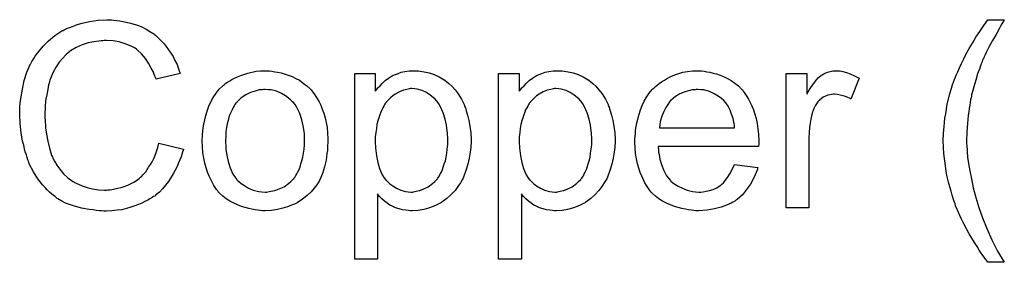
# Model space of a CAD drawing. Extents: x -1.5 to 9, y -3 to 5.
# Tile 361 of 368: x 7.605 to 8.031, y 2.024 to 2.129. Entities that reach past the tile are written whole.
import ezdxf

# ---------------------------------------------------------------- set-up
doc = ezdxf.new("R2010")
doc.units = 0
doc.layers.add('qfn16-30-34-a_mechanical_19', color=1, linetype='CONTINUOUS')

msp = doc.modelspace()

# ---------------------------------------------------------------- linework, layer by layer
at = {"layer": 'qfn16-30-34-a_mechanical_19', "color": 1}
for points in [[(7.645063, 2.128531), (7.646104, 2.128415), (7.647377, 2.128299), (7.64865, 2.128184), (7.650154, 2.127836), (7.653278, 2.127142), (7.656749, 2.126101), (7.658484, 2.125407), (7.660104, 2.124597), (7.661724, 2.123556), (7.663344, 2.122514), (7.663459, 2.122399), (7.663691, 2.122283), (7.664154, 2.121936), (7.664732, 2.121357), (7.66531, 2.120779), (7.66612, 2.119969), (7.66693, 2.119043), (7.667856, 2.118118), (7.668782, 2.116961), (7.669707, 2.115572), (7.670748, 2.114184), (7.671674, 2.11268), (7.672484, 2.110944), (7.673409, 2.109209), (7.674104, 2.107358), (7.674798, 2.105275), (7.664385, 2.102845), (7.664385, 2.102961), (7.664269, 2.103192), (7.664038, 2.103655), (7.663806, 2.104234), (7.663575, 2.104928), (7.663228, 2.105854), (7.662302, 2.107705), (7.661145, 2.109787), (7.659757, 2.11187), (7.658021, 2.113837), (7.65617, 2.115572), (7.655939, 2.115804), (7.655245, 2.116267), (7.654088, 2.116845), (7.652583, 2.117655), (7.650617, 2.118349), (7.648418, 2.119043), (7.645757, 2.119506), (7.642865, 2.119622), (7.641939, 2.119622), (7.641361, 2.119506), (7.640551, 2.119506), (7.639625, 2.11939), (7.637427, 2.119043), (7.634997, 2.118581), (7.632452, 2.117771), (7.629791, 2.116614), (7.627361, 2.11511), (7.627245, 2.11511), (7.62713, 2.114878), (7.62632, 2.1143), (7.625278, 2.113374), (7.624006, 2.111986), (7.622502, 2.11025), (7.621113, 2.108283), (7.61984, 2.105854), (7.618683, 2.103192), (7.618683, 2.103077), (7.618568, 2.102845), (7.618452, 2.102498), (7.618336, 2.10192), (7.618105, 2.101226), (7.617873, 2.100416), (7.617526, 2.098449), (7.617064, 2.096135), (7.616601, 2.093589), (7.616369, 2.090812), (7.616254, 2.087804), (7.616254, 2.087689), (7.616254, 2.087341), (7.616254, 2.086763), (7.616254, 2.086069), (7.616369, 2.085259), (7.616369, 2.084218), (7.616485, 2.083061), (7.616601, 2.081788), (7.616948, 2.079011), (7.617526, 2.076003), (7.618221, 2.072995), (7.619146, 2.069986), (7.619146, 2.069871), (7.619262, 2.069639), (7.619493, 2.069292), (7.619725, 2.068714), (7.620419, 2.067325), (7.62146, 2.065706), (7.622733, 2.063854), (7.624353, 2.061887), (7.626204, 2.060152), (7.628402, 2.058532), (7.628518, 2.058532), (7.628749, 2.058416), (7.629096, 2.058185), (7.629559, 2.057954), (7.630138, 2.057722), (7.630832, 2.057375), (7.632452, 2.056681), (7.634534, 2.055987), (7.636848, 2.055408), (7.639394, 2.054945), (7.642055, 2.05483), (7.642865, 2.05483), (7.643559, 2.054945), (7.644369, 2.054945), (7.645179, 2.055061), (7.647261, 2.055524), (7.649691, 2.056102), (7.652121, 2.057028), (7.654666, 2.058301), (7.655939, 2.058995), (7.657096, 2.059921), (7.657212, 2.060036), (7.657327, 2.060152), (7.657674, 2.060499), (7.658137, 2.060846), (7.6586, 2.061425), (7.659178, 2.062119), (7.659873, 2.062813), (7.660451, 2.063739), (7.661145, 2.06478), (7.661955, 2.065937), (7.662649, 2.067094), (7.663344, 2.068482), (7.663922, 2.069986), (7.664501, 2.071606), (7.665079, 2.073342), (7.665542, 2.075193), (7.676186, 2.072532), (7.676186, 2.072416), (7.676071, 2.071953), (7.675839, 2.071259), (7.675492, 2.070334), (7.675145, 2.069292), (7.674682, 2.06802), (7.674104, 2.066631), (7.673409, 2.065127), (7.67179, 2.061887), (7.669707, 2.058648), (7.668434, 2.057028), (7.667162, 2.055408), (7.665773, 2.05402), (7.664154, 2.052631), (7.664038, 2.052516), (7.663806, 2.052284), (7.663228, 2.052053), (7.662649, 2.05159), (7.661724, 2.051012), (7.660798, 2.050433), (7.659525, 2.049855), (7.658253, 2.049276), (7.656749, 2.048582), (7.655129, 2.048003), (7.653393, 2.047425), (7.651542, 2.046847), (7.649575, 2.046384), (7.647493, 2.046152), (7.645294, 2.045921), (7.64298, 2.045805), (7.641708, 2.045805), (7.640782, 2.045921), (7.639741, 2.045921), (7.638468, 2.046037), (7.63708, 2.046268), (7.63546, 2.046499), (7.632105, 2.047078), (7.628634, 2.048003), (7.625163, 2.049276), (7.623543, 2.050086), (7.621923, 2.051012), (7.621807, 2.051127), (7.621576, 2.051243), (7.621113, 2.05159), (7.62065, 2.052053), (7.619956, 2.052516), (7.619146, 2.05321), (7.618221, 2.05402), (7.617295, 2.054945), (7.616369, 2.055987), (7.615328, 2.057028), (7.613245, 2.059689), (7.611279, 2.062813), (7.609543, 2.066284), (7.609543, 2.0664), (7.609312, 2.066747), (7.609196, 2.067325), (7.608849, 2.06802), (7.608618, 2.068945), (7.60827, 2.070102), (7.607808, 2.071375), (7.607461, 2.072763), (7.607113, 2.074267), (7.606651, 2.076003), (7.606072, 2.07959), (7.605609, 2.083639), (7.605378, 2.087804), (7.605378, 2.08792), (7.605378, 2.088383), (7.605378, 2.089077), (7.605494, 2.089887), (7.605494, 2.091044), (7.605609, 2.092201), (7.605725, 2.093705), (7.605956, 2.095209), (7.606535, 2.098564), (7.607345, 2.102267), (7.608502, 2.105969), (7.610122, 2.109556), (7.610237, 2.109672), (7.610353, 2.110019), (7.610584, 2.110481), (7.611047, 2.11106), (7.61151, 2.11187), (7.612088, 2.112796), (7.613593, 2.114878), (7.61556, 2.117192), (7.617873, 2.119506), (7.620535, 2.12182), (7.623658, 2.123787), (7.623774, 2.123903), (7.624121, 2.124018), (7.624584, 2.12425), (7.625163, 2.124597), (7.626088, 2.124944), (7.627014, 2.125291), (7.628171, 2.125754), (7.629444, 2.126217), (7.630832, 2.12668), (7.632336, 2.127142), (7.635576, 2.127836), (7.639278, 2.128415), (7.643096, 2.128646), (7.644253, 2.128646), (7.645063, 2.128531)], [(8.031038, 2.128531), (8.030922, 2.128184), (8.030575, 2.127605), (8.030113, 2.126795), (8.029534, 2.12587), (8.028956, 2.124713), (8.027567, 2.122283), (8.026063, 2.119622), (8.024675, 2.116961), (8.023286, 2.114415), (8.022824, 2.113374), (8.022361, 2.112333), (8.022361, 2.112217), (8.022245, 2.111986), (8.022014, 2.111639), (8.021782, 2.11106), (8.021551, 2.110366), (8.021204, 2.109556), (8.020857, 2.10863), (8.02051, 2.107589), (8.019584, 2.105159), (8.018774, 2.102498), (8.017964, 2.099606), (8.017154, 2.096598), (8.017154, 2.096482), (8.017038, 2.096135), (8.016923, 2.095556), (8.016807, 2.094862), (8.016576, 2.093936), (8.01646, 2.09278), (8.016229, 2.091622), (8.015997, 2.090234), (8.015766, 2.08873), (8.015534, 2.08711), (8.015187, 2.083639), (8.014956, 2.079937), (8.01484, 2.076119), (8.01484, 2.076003), (8.01484, 2.075772), (8.01484, 2.075425), (8.01484, 2.074962), (8.014956, 2.074267), (8.014956, 2.073573), (8.015072, 2.072648), (8.015072, 2.071606), (8.015303, 2.069177), (8.01565, 2.0664), (8.016229, 2.06316), (8.016923, 2.059689), (8.017733, 2.055871), (8.018774, 2.051706), (8.020162, 2.047309), (8.021782, 2.042797), (8.023633, 2.038169), (8.025716, 2.03331), (8.028261, 2.02845), (8.031154, 2.023591), (8.024096, 2.023591), (8.02398, 2.023707), (8.023749, 2.024054), (8.023286, 2.024632), (8.022708, 2.025442), (8.022014, 2.026368), (8.021204, 2.027525), (8.020278, 2.028913), (8.019352, 2.030417), (8.018195, 2.032153), (8.017154, 2.034004), (8.015997, 2.035971), (8.01484, 2.038053), (8.013683, 2.040252), (8.012526, 2.042566), (8.010328, 2.047541), (8.010212, 2.047657), (8.010096, 2.048119), (8.009865, 2.048929), (8.009518, 2.04997), (8.009055, 2.051243), (8.008592, 2.052632), (8.00813, 2.054367), (8.007551, 2.056334), (8.007088, 2.058301), (8.00651, 2.060615), (8.006047, 2.062929), (8.0057, 2.065359), (8.005006, 2.070681), (8.00489, 2.073342), (8.004774, 2.076119), (8.004774, 2.076234), (8.004774, 2.076697), (8.004774, 2.077391), (8.00489, 2.078317), (8.00489, 2.079474), (8.005006, 2.080862), (8.005121, 2.082367), (8.005353, 2.084102), (8.005468, 2.085953), (8.005816, 2.08792), (8.00651, 2.092085), (8.007551, 2.096482), (8.00894, 2.100994), (8.009055, 2.10111), (8.009171, 2.101573), (8.009402, 2.102383), (8.009865, 2.103424), (8.010328, 2.104581), (8.011022, 2.106085), (8.011832, 2.10782), (8.012642, 2.109672), (8.013683, 2.111639), (8.014725, 2.113837), (8.015997, 2.116151), (8.017386, 2.118465), (8.01889, 2.12101), (8.02051, 2.123556), (8.022245, 2.126101), (8.024096, 2.128646), (8.031154, 2.128646), (8.031038, 2.128531)], [(7.713442, 2.106432), (7.714483, 2.106316), (7.71564, 2.106085), (7.716913, 2.105854), (7.718417, 2.105622), (7.721541, 2.104581), (7.72316, 2.104002), (7.72478, 2.103192), (7.7264, 2.102383), (7.72802, 2.101226), (7.729524, 2.100068), (7.731028, 2.09868), (7.731144, 2.098564), (7.731375, 2.098333), (7.731722, 2.09787), (7.732185, 2.097292), (7.732764, 2.096482), (7.733458, 2.095441), (7.734152, 2.094284), (7.734846, 2.093011), (7.73554, 2.091622), (7.736235, 2.089887), (7.736929, 2.088151), (7.737507, 2.086184), (7.73797, 2.084102), (7.738317, 2.081904), (7.738549, 2.07959), (7.738664, 2.077044), (7.738664, 2.076928), (7.738664, 2.076581), (7.738664, 2.076003), (7.738664, 2.075193), (7.738549, 2.074267), (7.738433, 2.07311), (7.738433, 2.071953), (7.738202, 2.070681), (7.737854, 2.067788), (7.73716, 2.064896), (7.73635, 2.062003), (7.735193, 2.059342), (7.735193, 2.059226), (7.735078, 2.059111), (7.734846, 2.058764), (7.734615, 2.058301), (7.733805, 2.057144), (7.732764, 2.055755), (7.731375, 2.054136), (7.72964, 2.052516), (7.727673, 2.050896), (7.725359, 2.049392), (7.725243, 2.049392), (7.725127, 2.049276), (7.72478, 2.049045), (7.724202, 2.048813), (7.723623, 2.048582), (7.722929, 2.048351), (7.721194, 2.047656), (7.719227, 2.047078), (7.716797, 2.046499), (7.714252, 2.046037), (7.711475, 2.045921), (7.710318, 2.045921), (7.709392, 2.046037), (7.708351, 2.046152), (7.707194, 2.046384), (7.705806, 2.046615), (7.704417, 2.046847), (7.701293, 2.047772), (7.699558, 2.048466), (7.697938, 2.04916), (7.696318, 2.050086), (7.694698, 2.051127), (7.693194, 2.052284), (7.69169, 2.053673), (7.691574, 2.053789), (7.691343, 2.05402), (7.690996, 2.054483), (7.690533, 2.055177), (7.689955, 2.055987), (7.689376, 2.056912), (7.688682, 2.058069), (7.687988, 2.059458), (7.687293, 2.060962), (7.686599, 2.062697), (7.686021, 2.064549), (7.685442, 2.066515), (7.68498, 2.068714), (7.684632, 2.071028), (7.684401, 2.073573), (7.684285, 2.076234), (7.684285, 2.076466), (7.684285, 2.076928), (7.684401, 2.077738), (7.684401, 2.078895), (7.684517, 2.080168), (7.684748, 2.081788), (7.68498, 2.083408), (7.685442, 2.085259), (7.685905, 2.08711), (7.686484, 2.089077), (7.687178, 2.09116), (7.688103, 2.093126), (7.689029, 2.094978), (7.690302, 2.096829), (7.691574, 2.098564), (7.693194, 2.100068), (7.69331, 2.100184), (7.693541, 2.1003), (7.694004, 2.100647), (7.694583, 2.10111), (7.695277, 2.101573), (7.696202, 2.102151), (7.697128, 2.10273), (7.698285, 2.103308), (7.699558, 2.103887), (7.700946, 2.104465), (7.70407, 2.105506), (7.707657, 2.106316), (7.709508, 2.106432), (7.711475, 2.106548), (7.712632, 2.106548), (7.713442, 2.106432)], [(7.777771, 2.106432), (7.778581, 2.106316), (7.780316, 2.106085), (7.782399, 2.105622), (7.784597, 2.104928), (7.786796, 2.103887), (7.788994, 2.102614), (7.789109, 2.102614), (7.789225, 2.102383), (7.789919, 2.10192), (7.790961, 2.100994), (7.792233, 2.099837), (7.793622, 2.098333), (7.79501, 2.096482), (7.796399, 2.094284), (7.797556, 2.091854), (7.797556, 2.091738), (7.797671, 2.091507), (7.797787, 2.09116), (7.798018, 2.090697), (7.79825, 2.090003), (7.798481, 2.089193), (7.79906, 2.087341), (7.799638, 2.085028), (7.800101, 2.082482), (7.800448, 2.07959), (7.800564, 2.076581), (7.800564, 2.076466), (7.800564, 2.076234), (7.800564, 2.075771), (7.800564, 2.075077), (7.800448, 2.074267), (7.800448, 2.073342), (7.800217, 2.071259), (7.799754, 2.068714), (7.799175, 2.066053), (7.798365, 2.063276), (7.797324, 2.060499), (7.797324, 2.060383), (7.797208, 2.060152), (7.796977, 2.059805), (7.796746, 2.059342), (7.795936, 2.058069), (7.794895, 2.05645), (7.793622, 2.054714), (7.792002, 2.052979), (7.790151, 2.051243), (7.787953, 2.049623), (7.787837, 2.049623), (7.787721, 2.049508), (7.787374, 2.049276), (7.786911, 2.049045), (7.785754, 2.048466), (7.784134, 2.047772), (7.782167, 2.047078), (7.780085, 2.046499), (7.777655, 2.046037), (7.775225, 2.045921), (7.774416, 2.045921), (7.77349, 2.046037), (7.772333, 2.046152), (7.770945, 2.046384), (7.76944, 2.046731), (7.767936, 2.047194), (7.766432, 2.047888), (7.766317, 2.048003), (7.765738, 2.048235), (7.765044, 2.048698), (7.764118, 2.049392), (7.763193, 2.050086), (7.762036, 2.051012), (7.760994, 2.052053), (7.760069, 2.05321), (7.760069, 2.024979), (7.750234, 2.024979), (7.750234, 2.105275), (7.759143, 2.105275), (7.759143, 2.097639), (7.759259, 2.09787), (7.759722, 2.098333), (7.7603, 2.099143), (7.761226, 2.100068), (7.762267, 2.101226), (7.763424, 2.102267), (7.764812, 2.103308), (7.766201, 2.104234), (7.766432, 2.104349), (7.766895, 2.104581), (7.767821, 2.104928), (7.768978, 2.105391), (7.770366, 2.105854), (7.771986, 2.106201), (7.773837, 2.106432), (7.77592, 2.106548), (7.777192, 2.106548), (7.777771, 2.106432)], [(7.840017, 2.106432), (7.840827, 2.106316), (7.842563, 2.106085), (7.844645, 2.105622), (7.846844, 2.104928), (7.849042, 2.103887), (7.85124, 2.102614), (7.851356, 2.102614), (7.851472, 2.102383), (7.852166, 2.10192), (7.853207, 2.100994), (7.85448, 2.099837), (7.855868, 2.098333), (7.857257, 2.096482), (7.858645, 2.094284), (7.859802, 2.091854), (7.859802, 2.091738), (7.859918, 2.091507), (7.860034, 2.09116), (7.860265, 2.090697), (7.860496, 2.090003), (7.860728, 2.089193), (7.861306, 2.087341), (7.861885, 2.085028), (7.862348, 2.082482), (7.862695, 2.07959), (7.86281, 2.076581), (7.86281, 2.076466), (7.86281, 2.076234), (7.86281, 2.075771), (7.86281, 2.075077), (7.862695, 2.074267), (7.862695, 2.073342), (7.862463, 2.071259), (7.862001, 2.068714), (7.861422, 2.066053), (7.860612, 2.063276), (7.859571, 2.060499), (7.859571, 2.060383), (7.859455, 2.060152), (7.859224, 2.059805), (7.858992, 2.059342), (7.858182, 2.058069), (7.857141, 2.05645), (7.855868, 2.054714), (7.854249, 2.052979), (7.852397, 2.051243), (7.850199, 2.049623), (7.850083, 2.049623), (7.849968, 2.049508), (7.849621, 2.049276), (7.849158, 2.049045), (7.848001, 2.048466), (7.846381, 2.047772), (7.844414, 2.047078), (7.842332, 2.046499), (7.839902, 2.046037), (7.837472, 2.045921), (7.836662, 2.045921), (7.835737, 2.046037), (7.83458, 2.046152), (7.833191, 2.046384), (7.831687, 2.046731), (7.830183, 2.047194), (7.828679, 2.047888), (7.828563, 2.048003), (7.827985, 2.048235), (7.827291, 2.048698), (7.826365, 2.049392), (7.825439, 2.050086), (7.824282, 2.051012), (7.823241, 2.052053), (7.822315, 2.05321), (7.822315, 2.024979), (7.812481, 2.024979), (7.812481, 2.105275), (7.82139, 2.105275), (7.82139, 2.097639), (7.821506, 2.09787), (7.821968, 2.098333), (7.822547, 2.099143), (7.823472, 2.100068), (7.824514, 2.101226), (7.825671, 2.102267), (7.827059, 2.103308), (7.828448, 2.104234), (7.828679, 2.104349), (7.829142, 2.104581), (7.830067, 2.104928), (7.831224, 2.105391), (7.832613, 2.105854), (7.834233, 2.106201), (7.836084, 2.106432), (7.838166, 2.106548), (7.839439, 2.106548), (7.840017, 2.106432)], [(7.900413, 2.106432), (7.901338, 2.106316), (7.902495, 2.106085), (7.903768, 2.105854), (7.905272, 2.105506), (7.906661, 2.105159), (7.90828, 2.104581), (7.909785, 2.104002), (7.911404, 2.103192), (7.913024, 2.102267), (7.914644, 2.101226), (7.916148, 2.099953), (7.917537, 2.098564), (7.917652, 2.098449), (7.917884, 2.098217), (7.918231, 2.097755), (7.918694, 2.09706), (7.919272, 2.09625), (7.91985, 2.095325), (7.920545, 2.094168), (7.921239, 2.092779), (7.921933, 2.091275), (7.922627, 2.089655), (7.923206, 2.087804), (7.923784, 2.085837), (7.924247, 2.083639), (7.924594, 2.081325), (7.924826, 2.078895), (7.924941, 2.076234), (7.924941, 2.076119), (7.924941, 2.075656), (7.924941, 2.074846), (7.924826, 2.073689), (7.881438, 2.073689), (7.881438, 2.073573), (7.881438, 2.073226), (7.881554, 2.072763), (7.881554, 2.072069), (7.881669, 2.071259), (7.881901, 2.070334), (7.882248, 2.068251), (7.882942, 2.065937), (7.883868, 2.063392), (7.885141, 2.061078), (7.88676, 2.058995), (7.886876, 2.058995), (7.886992, 2.058764), (7.887686, 2.058185), (7.888727, 2.057375), (7.890116, 2.056565), (7.891967, 2.05564), (7.894049, 2.05483), (7.896363, 2.054251), (7.897636, 2.054136), (7.899025, 2.05402), (7.89995, 2.05402), (7.900991, 2.054136), (7.902264, 2.054367), (7.903653, 2.054714), (7.905272, 2.055177), (7.906776, 2.055871), (7.90828, 2.056797), (7.908396, 2.056912), (7.908975, 2.057375), (7.909669, 2.058069), (7.910479, 2.058995), (7.911404, 2.060268), (7.912446, 2.061887), (7.913487, 2.063739), (7.914413, 2.065937), (7.924594, 2.064664), (7.924594, 2.064549), (7.924479, 2.064317), (7.924363, 2.063854), (7.924131, 2.06316), (7.923784, 2.062466), (7.923437, 2.06154), (7.922512, 2.059573), (7.921355, 2.057375), (7.919735, 2.055061), (7.917884, 2.052863), (7.91557, 2.05078), (7.915454, 2.05078), (7.915222, 2.050549), (7.914875, 2.050318), (7.914413, 2.04997), (7.913718, 2.049623), (7.913024, 2.049276), (7.912099, 2.048813), (7.911057, 2.048351), (7.9099, 2.047888), (7.908743, 2.047425), (7.905851, 2.046731), (7.902611, 2.046152), (7.899025, 2.045921), (7.897752, 2.045921), (7.896942, 2.046037), (7.895901, 2.046152), (7.894628, 2.046384), (7.893239, 2.046615), (7.891735, 2.046847), (7.888496, 2.047772), (7.88676, 2.048466), (7.885141, 2.04916), (7.883405, 2.050086), (7.881785, 2.051127), (7.880281, 2.052284), (7.878777, 2.053673), (7.878661, 2.053789), (7.87843, 2.05402), (7.878083, 2.054483), (7.87762, 2.055177), (7.877042, 2.055987), (7.876463, 2.056912), (7.875769, 2.058069), (7.875075, 2.059342), (7.87438, 2.060846), (7.873686, 2.062466), (7.873108, 2.064317), (7.872529, 2.066284), (7.872066, 2.068367), (7.871719, 2.070681), (7.871488, 2.07311), (7.871372, 2.075656), (7.871372, 2.075771), (7.871372, 2.07635), (7.871372, 2.077044), (7.871488, 2.078086), (7.871604, 2.079358), (7.871719, 2.080747), (7.871951, 2.082366), (7.872298, 2.083986), (7.873223, 2.087689), (7.873802, 2.08954), (7.874496, 2.091507), (7.875422, 2.093358), (7.876463, 2.095093), (7.87762, 2.096829), (7.878893, 2.098449), (7.879008, 2.098564), (7.87924, 2.098796), (7.879703, 2.099143), (7.880281, 2.099721), (7.880975, 2.1003), (7.881901, 2.100994), (7.882942, 2.101804), (7.884215, 2.102498), (7.885488, 2.103308), (7.886992, 2.104002), (7.888611, 2.104697), (7.890347, 2.105275), (7.892198, 2.105854), (7.894165, 2.106201), (7.896248, 2.106432), (7.898446, 2.106548), (7.899603, 2.106548), (7.900413, 2.106432)], [(7.960114, 2.106432), (7.961387, 2.106201), (7.962891, 2.105738), (7.964511, 2.105159), (7.966362, 2.104349), (7.968329, 2.103308), (7.964742, 2.094284), (7.964626, 2.094399), (7.964164, 2.094631), (7.963469, 2.094978), (7.962544, 2.095325), (7.961502, 2.095672), (7.96023, 2.096019), (7.958957, 2.096251), (7.957684, 2.096366), (7.957106, 2.096366), (7.956527, 2.096251), (7.955717, 2.096135), (7.954908, 2.095903), (7.953866, 2.095556), (7.952825, 2.095093), (7.951899, 2.094399), (7.951784, 2.094284), (7.951437, 2.094052), (7.95109, 2.093589), (7.950511, 2.093011), (7.949932, 2.092201), (7.949354, 2.091275), (7.948775, 2.090234), (7.948313, 2.088961), (7.948197, 2.08873), (7.948081, 2.088036), (7.94785, 2.086994), (7.947503, 2.085606), (7.947156, 2.083871), (7.946924, 2.081904), (7.946809, 2.079821), (7.946693, 2.077507), (7.946693, 2.047194), (7.936858, 2.047194), (7.936858, 2.105275), (7.945767, 2.105275), (7.945767, 2.096482), (7.945883, 2.096598), (7.946346, 2.097407), (7.946924, 2.098449), (7.94785, 2.099722), (7.948775, 2.100994), (7.949817, 2.102383), (7.950858, 2.10354), (7.951899, 2.104465), (7.952015, 2.104581), (7.952362, 2.104812), (7.953056, 2.105159), (7.953751, 2.105506), (7.954676, 2.105854), (7.955833, 2.106201), (7.95699, 2.106432), (7.958263, 2.106548), (7.959073, 2.106548), (7.960114, 2.106432)], [(7.711475, 2.098449), (7.710781, 2.098449), (7.710202, 2.098333), (7.708929, 2.098217), (7.707194, 2.097755), (7.705227, 2.09706), (7.703144, 2.096135), (7.701177, 2.094746), (7.700136, 2.093821), (7.699211, 2.092895), (7.699211, 2.092779), (7.698979, 2.092664), (7.698748, 2.092317), (7.698401, 2.091854), (7.698054, 2.091275), (7.697707, 2.090581), (7.697244, 2.089655), (7.696781, 2.08873), (7.696318, 2.087573), (7.695855, 2.086416), (7.695508, 2.085028), (7.695161, 2.083523), (7.694814, 2.081904), (7.694583, 2.080168), (7.694467, 2.078201), (7.694351, 2.076234), (7.694351, 2.076119), (7.694351, 2.075771), (7.694351, 2.075193), (7.694467, 2.074383), (7.694467, 2.073457), (7.694583, 2.072416), (7.69493, 2.069986), (7.695508, 2.06721), (7.696434, 2.064433), (7.697591, 2.061772), (7.698401, 2.060615), (7.699211, 2.059458), (7.699326, 2.059458), (7.699442, 2.059226), (7.700136, 2.058648), (7.701177, 2.057722), (7.702566, 2.056797), (7.704301, 2.055755), (7.706384, 2.05483), (7.708814, 2.054251), (7.710086, 2.054136), (7.711475, 2.05402), (7.712169, 2.05402), (7.712748, 2.054136), (7.71402, 2.054367), (7.715756, 2.054714), (7.717607, 2.055408), (7.71969, 2.056334), (7.721656, 2.057722), (7.722698, 2.058648), (7.723623, 2.059573), (7.723739, 2.059689), (7.723855, 2.059805), (7.724086, 2.060152), (7.724433, 2.060615), (7.72478, 2.061193), (7.725243, 2.061887), (7.725706, 2.062813), (7.726169, 2.063739), (7.726632, 2.064896), (7.726979, 2.066168), (7.727441, 2.067557), (7.727788, 2.069061), (7.728136, 2.070796), (7.728367, 2.072532), (7.728598, 2.074499), (7.728598, 2.076581), (7.728598, 2.076697), (7.728598, 2.077044), (7.728598, 2.077623), (7.728483, 2.078317), (7.728483, 2.079242), (7.728367, 2.080284), (7.72802, 2.082713), (7.727441, 2.085259), (7.726516, 2.088036), (7.725243, 2.090581), (7.724549, 2.091854), (7.723623, 2.092895), (7.723623, 2.093011), (7.723392, 2.093126), (7.722698, 2.093821), (7.721656, 2.094631), (7.720268, 2.095672), (7.718533, 2.096713), (7.71645, 2.097639), (7.714136, 2.098217), (7.712863, 2.098333), (7.711475, 2.098449)], [(7.774994, 2.098796), (7.774416, 2.098796), (7.773953, 2.09868), (7.772796, 2.098449), (7.771292, 2.098102), (7.769556, 2.097407), (7.767705, 2.096366), (7.766664, 2.095672), (7.765738, 2.094862), (7.764812, 2.093936), (7.763887, 2.092895), (7.763887, 2.092779), (7.763655, 2.092664), (7.763424, 2.092317), (7.763193, 2.091854), (7.762846, 2.09116), (7.762383, 2.090465), (7.76192, 2.08954), (7.761573, 2.088614), (7.76111, 2.087457), (7.760647, 2.086184), (7.7603, 2.084796), (7.759837, 2.083292), (7.759606, 2.081557), (7.759375, 2.079821), (7.759143, 2.07797), (7.759143, 2.075887), (7.759143, 2.075771), (7.759143, 2.075424), (7.759143, 2.074846), (7.759259, 2.074036), (7.759259, 2.07311), (7.759375, 2.072069), (7.759722, 2.069639), (7.7603, 2.066863), (7.760994, 2.064202), (7.762151, 2.06154), (7.762846, 2.060383), (7.763655, 2.059342), (7.763887, 2.059111), (7.764465, 2.058532), (7.765391, 2.057607), (7.766664, 2.056681), (7.768283, 2.055755), (7.770135, 2.05483), (7.772217, 2.054251), (7.773374, 2.054136), (7.774531, 2.05402), (7.775225, 2.05402), (7.775688, 2.054136), (7.776845, 2.054367), (7.778465, 2.054714), (7.780201, 2.055408), (7.782052, 2.056334), (7.783903, 2.057722), (7.784829, 2.058532), (7.785754, 2.059458), (7.785754, 2.059573), (7.785986, 2.059689), (7.786217, 2.060036), (7.786448, 2.060499), (7.786911, 2.061078), (7.787258, 2.061887), (7.787721, 2.062697), (7.788184, 2.063739), (7.788531, 2.06478), (7.788994, 2.066168), (7.789457, 2.067557), (7.789804, 2.069061), (7.790035, 2.070796), (7.790266, 2.072648), (7.790498, 2.074615), (7.790498, 2.076697), (7.790498, 2.076813), (7.790498, 2.07716), (7.790498, 2.077738), (7.790382, 2.078548), (7.790382, 2.079474), (7.790266, 2.080515), (7.789919, 2.082945), (7.789341, 2.085606), (7.788531, 2.088267), (7.787374, 2.090928), (7.78668, 2.092201), (7.78587, 2.093242), (7.78587, 2.093358), (7.785639, 2.093474), (7.78506, 2.094168), (7.784134, 2.094978), (7.782862, 2.096019), (7.781242, 2.09706), (7.779391, 2.097986), (7.777308, 2.098564), (7.776151, 2.09868), (7.774994, 2.098796)], [(7.837241, 2.098796), (7.836662, 2.098796), (7.836199, 2.09868), (7.835042, 2.098449), (7.833538, 2.098102), (7.831803, 2.097407), (7.829952, 2.096366), (7.82891, 2.095672), (7.827985, 2.094862), (7.827059, 2.093936), (7.826133, 2.092895), (7.826133, 2.092779), (7.825902, 2.092664), (7.825671, 2.092317), (7.825439, 2.091854), (7.825092, 2.09116), (7.824629, 2.090465), (7.824167, 2.08954), (7.823819, 2.088614), (7.823357, 2.087457), (7.822894, 2.086184), (7.822547, 2.084796), (7.822084, 2.083292), (7.821853, 2.081557), (7.821621, 2.079821), (7.82139, 2.07797), (7.82139, 2.075887), (7.82139, 2.075771), (7.82139, 2.075424), (7.82139, 2.074846), (7.821506, 2.074036), (7.821506, 2.07311), (7.821621, 2.072069), (7.821968, 2.069639), (7.822547, 2.066863), (7.823241, 2.064202), (7.824398, 2.06154), (7.825092, 2.060383), (7.825902, 2.059342), (7.826133, 2.059111), (7.826712, 2.058532), (7.827638, 2.057607), (7.82891, 2.056681), (7.83053, 2.055755), (7.832381, 2.05483), (7.834464, 2.054251), (7.835621, 2.054136), (7.836778, 2.05402), (7.837472, 2.05402), (7.837935, 2.054136), (7.839092, 2.054367), (7.840712, 2.054714), (7.842447, 2.055408), (7.844298, 2.056334), (7.84615, 2.057722), (7.847075, 2.058532), (7.848001, 2.059458), (7.848001, 2.059573), (7.848232, 2.059689), (7.848464, 2.060036), (7.848695, 2.060499), (7.849158, 2.061078), (7.849505, 2.061887), (7.849968, 2.062697), (7.850431, 2.063739), (7.850778, 2.06478), (7.85124, 2.066168), (7.851703, 2.067557), (7.85205, 2.069061), (7.852282, 2.070796), (7.852513, 2.072648), (7.852744, 2.074615), (7.852744, 2.076697), (7.852744, 2.076813), (7.852744, 2.07716), (7.852744, 2.077738), (7.852629, 2.078548), (7.852629, 2.079474), (7.852513, 2.080515), (7.852166, 2.082945), (7.851587, 2.085606), (7.850778, 2.088267), (7.849621, 2.090928), (7.848926, 2.092201), (7.848117, 2.093242), (7.848117, 2.093358), (7.847885, 2.093474), (7.847307, 2.094168), (7.846381, 2.094978), (7.845108, 2.096019), (7.843489, 2.09706), (7.841637, 2.097986), (7.839555, 2.098564), (7.838398, 2.09868), (7.837241, 2.098796)], [(7.898562, 2.098449), (7.897868, 2.098449), (7.897405, 2.098333), (7.896132, 2.098217), (7.894628, 2.09787), (7.892777, 2.097292), (7.89081, 2.096482), (7.888959, 2.095325), (7.887107, 2.093821), (7.886876, 2.093589), (7.886413, 2.093011), (7.885603, 2.09197), (7.884793, 2.090581), (7.883868, 2.088961), (7.883058, 2.086879), (7.882364, 2.084449), (7.882017, 2.081788), (7.914528, 2.081788), (7.914528, 2.081904), (7.914528, 2.082135), (7.914413, 2.082482), (7.914413, 2.082945), (7.914181, 2.084333), (7.913834, 2.085837), (7.913256, 2.087689), (7.912677, 2.089424), (7.911752, 2.09116), (7.91071, 2.092664), (7.91071, 2.092779), (7.910479, 2.092895), (7.9099, 2.093589), (7.908859, 2.094515), (7.907471, 2.095556), (7.905735, 2.096597), (7.903653, 2.097523), (7.901223, 2.098217), (7.89995, 2.098333), (7.898562, 2.098449)]]:
    msp.add_lwpolyline(points, dxfattribs=at)

doc.saveas('drawing.dxf')
